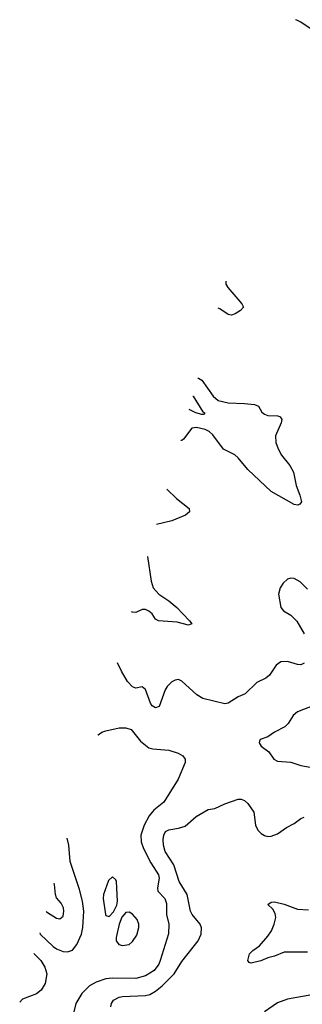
# Model space of a CAD drawing. Header units: inches. Extents: x 2001573 to 2220545, y 644482 to 846830.
# Tile 527 of 656: x 2084887 to 2086599, y 808265 to 814232. Entities that reach past the tile are written whole.
import ezdxf

# ---------------------------------------------------------------- set-up
doc = ezdxf.new("R2010")
doc.units = ezdxf.units.IN
doc.header["$MEASUREMENT"] = 0
doc.layers.add('C0880', color=7, linetype='Continuous')
doc.layers.add('C0881', color=7, linetype='Continuous')

msp = doc.modelspace()

# ---------------------------------------------------------------- linework, layer by layer
at = {"layer": 'C0880', "color": 5}
for points, elevation in [([(2086534.5, 810000), (2086514, 809966), (2086493.9, 809946.1), (2086430, 809913.3), (2086390, 809886.6), (2086344.7, 809870), (2086340.7, 809859.3), (2086338.8, 809850), (2086351, 809830), (2086395.9, 809795.9), (2086427.3, 809750), (2086450, 809738.4), (2086530, 809731.8), (2086590, 809712), (2086670, 809698)], 440), ([(2085360.8, 809896.8), (2085362, 809898), (2085385.8, 809914.1), (2085410, 809922.9), (2085490, 809939.7), (2085530, 809939.7), (2085562.7, 809930), (2085619.7, 809859.7), (2085670, 809819.5), (2085693.3, 809813.3), (2085790, 809805.1), (2085846.8, 809786.8), (2085875.3, 809770), (2085889, 809750), (2085889, 809730), (2085847.8, 809630), (2085760.5, 809490), (2085699.2, 809440.8), (2085671.9, 809408.1), (2085640.7, 809350), (2085622, 809290), (2085623.2, 809250), (2085636.8, 809210), (2085682.1, 809122.1), (2085728.1, 809050), (2085732.6, 809030), (2085722.2, 808970), (2085725.1, 808950), (2085765.7, 808905.7), (2085776.6, 808876.6), (2085777.4, 808810), (2085790.8, 808750), (2085787.9, 808692), (2085737.8, 808530), (2085730, 808508.8), (2085702.4, 808470), (2085650, 808437.1), (2085590, 808420.5), (2085450, 808424.2), (2085410, 808418.9), (2085350, 808398.9), (2085310, 808377.5), (2085264.1, 808330), (2085227, 808270), (2085202.4, 808170)], 440), ([(2085439.2, 808250), (2085443.1, 808270), (2085456.3, 808290), (2085490, 808308.2), (2085510, 808312.8), (2085650, 808318), (2085675.3, 808324.7), (2085710, 808344), (2085750, 808376.1), (2085823, 808450), (2085870, 808525), (2085968, 808650), (2085987.1, 808690), (2085988, 808728), (2085980.9, 808750), (2085932.1, 808810), (2085922.2, 808830), (2085902.4, 808930), (2085853.6, 809010), (2085821.9, 809110), (2085768.8, 809190), (2085758, 809230), (2085756.1, 809263.9), (2085760.3, 809290), (2085770, 809311.7), (2085790, 809322.2), (2085850, 809332.2), (2085890, 809345.5), (2085957.3, 809402.7), (2086030, 809444.7), (2086070, 809451.5), (2086130, 809479.6), (2086210, 809507.2), (2086230, 809508.9), (2086250, 809500.2), (2086270, 809482.6), (2086305.7, 809430), (2086315.6, 809350), (2086330, 809319.3), (2086350, 809299.5), (2086370, 809288.8), (2086390, 809282.6), (2086410, 809284.2), (2086450, 809298.7), (2086504.2, 809335.8), (2086550, 809360.3), (2086589.6, 809390), (2086610, 809399.2)], 420), ([(2085009.1, 808698.2), (2085012.3, 808690), (2085090, 808615.4), (2085110, 808601.5), (2085150, 808584.5), (2085177.6, 808582.4), (2085206.7, 808593.3), (2085233.3, 808626.8), (2085261.5, 808690), (2085269.4, 808730.6), (2085275, 808830), (2085267.2, 808890), (2085250, 808961.6), (2085192.7, 809130), (2085185.9, 809230), (2085175.6, 809272.1)], 440), ([(2085046.9, 808828.6), (2085050, 808825.7), (2085110, 808787.2), (2085130, 808782.4), (2085150, 808799.6), (2085155.7, 808830), (2085152.1, 808850), (2085137.7, 808877.7), (2085111.1, 808910), (2085103.8, 808930), (2085098.1, 808990), (2085096.1, 808998.1)], 420), ([(2086630, 808581.2), (2086490, 808579.9), (2086430, 808555.9), (2086390, 808547.3), (2086348.4, 808528.4), (2086290, 808513.2), (2086278, 808518), (2086269.6, 808530), (2086279.7, 808570), (2086298.7, 808590), (2086340.2, 808619.8), (2086390, 808677.4), (2086412, 808710), (2086429.8, 808750), (2086438.3, 808790), (2086434.5, 808814.5), (2086420.5, 808840.5), (2086389.6, 808870.4), (2086410, 808884), (2086430, 808885.5), (2086490, 808871.5), (2086570, 808842.3), (2086637, 808837)], 380), ([(2084972.5, 808571.8), (2085015.6, 808530), (2085039.8, 808490), (2085050.8, 808450), (2085041.1, 808390), (2085018.4, 808350), (2084990, 808329), (2084905, 808295), (2084887.4, 808278.7)], 460), ([(2086870, 808237.2), (2086790, 808311.1), (2086750, 808327.1), (2086730, 808328.6), (2086657.8, 808322.2), (2086510, 808295.3), (2086450, 808274.6), (2086370, 808219.8)], 420)]:
    msp.add_lwpolyline(points, dxfattribs=dict(at, elevation=elevation))
at = {"layer": 'C0880', "color": 5, "elevation": 460}
for points in [[(2085450, 809037.2), (2085425.4, 809014.6), (2085394.4, 808930), (2085393.8, 808906.2), (2085407.3, 808810), (2085410, 808803.1), (2085430, 808797.3), (2085455.3, 808824.7), (2085475, 808865), (2085479.8, 808890), (2085473.5, 809010), (2085470, 809019.3)], [(2085550, 808823.1), (2085530, 808820.5), (2085506.5, 808793.5), (2085489.5, 808750.5), (2085471.2, 808670), (2085471.7, 808650), (2085487, 808627), (2085510, 808620.9), (2085550, 808627.6), (2085570, 808644.6), (2085596.8, 808683.2), (2085609.3, 808730), (2085608.5, 808750), (2085598.3, 808778.3), (2085570, 808811.2)]]:
    msp.add_lwpolyline(points, close=True, dxfattribs=at)
at = {"layer": 'C0881', "color": 5}
for points, elevation in [([(2086689.9, 814149.9), (2086590, 814218), (2086566.6, 814230), (2086557.7, 814232.4)], 380), ([(2086136.6, 812648.6), (2086136.8, 812630), (2086148.7, 812608.6), (2086234, 812510), (2086243.1, 812490), (2086224.9, 812470), (2086192.6, 812450), (2086170, 812442.4), (2086150, 812446.5), (2086099.7, 812479.7), (2086088.8, 812483.8)], 380), ([(2085967.1, 812059.6), (2085970, 812059.5), (2085990, 812048.5), (2086060.2, 811950), (2086090, 811925.3), (2086149.6, 811909.5), (2086250, 811907.1), (2086310, 811899.8), (2086333.7, 811890), (2086354.2, 811854.2), (2086370, 811842), (2086390, 811834.2), (2086451, 811831), (2086464.8, 811824.8), (2086474.9, 811810), (2086471.4, 811790), (2086436.9, 811710), (2086439.7, 811670), (2086452.3, 811632.3), (2086473.3, 811593.2), (2086523.6, 811530), (2086547, 811490), (2086562, 811410), (2086584.9, 811350), (2086594.9, 811310), (2086584.4, 811295.6), (2086571.3, 811290), (2086550, 811294.3), (2086410, 811372.3), (2086270, 811505.7), (2086210, 811577.8), (2086190, 811594.8), (2086121.6, 811630), (2086057.3, 811717.3), (2086035.6, 811735.6), (2086010, 811748.7), (2085958.4, 811761.6), (2085930, 811756.8), (2085880.2, 811690), (2085870, 811681.6), (2085862.6, 811681.8)], 380), ([(2085936.9, 811950.3), (2085937.3, 811950), (2085996.7, 811856.7), (2086008.2, 811850), (2085999.9, 811840.1), (2085990, 811839.1), (2085954.7, 811850), (2085914.6, 811869.9)], 360), ([(2085778.2, 811386.8), (2085836.9, 811330), (2085914.9, 811270), (2085916.9, 811250), (2085892.4, 811230), (2085810, 811195.8), (2085716.9, 811173.8)], 380), ([(2085660.9, 810979.4), (2085683.1, 810830), (2085696.8, 810790), (2085730.4, 810750.4), (2085791.2, 810710), (2085840.2, 810670), (2085916.4, 810590), (2085930.7, 810570), (2085910, 810563.5), (2085840.5, 810580.5), (2085728.1, 810588.1), (2085710, 810599.8), (2085690.6, 810630.6), (2085670, 810648.1), (2085650, 810657.6), (2085630, 810658.1), (2085590, 810640.5), (2085570, 810641.6), (2085564.3, 810643.9)], 380), ([(2086630, 810781), (2086585.6, 810825.6), (2086550, 810845.4), (2086530, 810846.9), (2086510, 810841.3), (2086483, 810817), (2086466, 810790), (2086455.8, 810750), (2086470.2, 810670.2), (2086484.9, 810650), (2086530, 810622.7), (2086567, 810587), (2086610, 810510.4)], 420), ([(2086610, 810331.5), (2086590, 810322.6), (2086570, 810324), (2086510, 810343.5), (2086470, 810341.3), (2086440.2, 810319.8), (2086401, 810259), (2086378.2, 810241.8), (2086324.5, 810215.6), (2086254.1, 810145.9), (2086210, 810127.6), (2086150.3, 810090), (2086130, 810086.9), (2085997.8, 810117.8), (2085961.2, 810141.2), (2085870, 810223), (2085850, 810233), (2085830, 810229.7), (2085810, 810218.5), (2085780.7, 810190), (2085769.4, 810170), (2085732.9, 810070), (2085710, 810061.7), (2085690, 810074.3), (2085679.3, 810090), (2085650, 810172), (2085630, 810189.8), (2085590, 810180.4), (2085570, 810188.7), (2085540.8, 810220.8), (2085503.3, 810283.3), (2085480.4, 810333.7)], 420), ([(2086670, 810075.3), (2086570, 810038), (2086544.1, 810015.9), (2086534.5, 810000)], 440)]:
    msp.add_lwpolyline(points, dxfattribs=dict(at, elevation=elevation))

doc.saveas('drawing.dxf')
